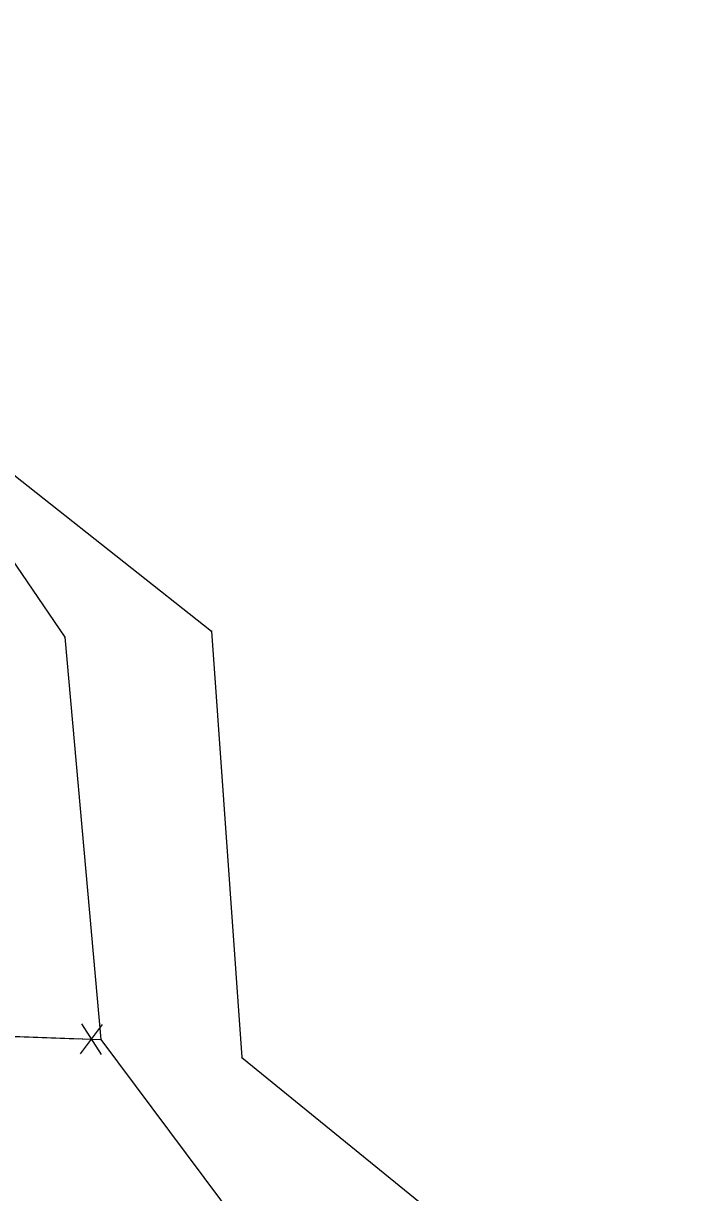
# Model space of a CAD drawing. Extents: x -99999 to 591807, y -99999 to 347168.
# Drawn here: x 589348.9 to 589441, y 343805.9 to 343966.1 of the extents above; entities that cross this region are included whole.
import ezdxf

# ---------------------------------------------------------------- set-up
doc = ezdxf.new("R2010")
doc.units = 0
for name, color, linetype in [('S_BREAKLINE', 7, 'Continuous'), ('S_FENCE', 7, 'Continuous'), ('S_GRD_PT_SYM', 7, 'Continuous'), ('S_MSC_PT_SYM', 7, 'Continuous')]:
    doc.layers.add(name, color=color, linetype=linetype)

msp = doc.modelspace()

# ---------------------------------------------------------------- linework, layer by layer
at = {"layer": 'S_BREAKLINE'}
for points in [[(589259.57, 344046.86), (589287.11, 344015.19), (589313.28, 343975.46), (589338.65, 343911.32), (589374.69, 343882.79), (589378.86, 343824.38), (589432.98, 343780.35), (589441.02, 343746.15)], [(589248.17, 344040.35), (589270.79, 344017.64), (589289.75, 343972.81), (589333.96, 343912.31), (589354.61, 343881.98), (589359.54, 343826.86), (589394.77, 343779.7), (589410.93, 343740.86)], [(589279.43, 343830.26), (589299.06, 343829.08), (589359.54, 343826.86)]]:
    msp.add_lwpolyline(points, dxfattribs=at)
at = {"layer": 'S_FENCE'}
for p, q in [((589299.06, 343829.08), (589359.54, 343826.86)), ((589356.75, 343824.91), (589359.77, 343828.9)), ((589356.9, 343829), (589359.62, 343824.81))]:
    msp.add_line(p, q, dxfattribs=at)
msp.add_lwpolyline([(589320.58, 343828.29), (589356.46, 343826.97)], dxfattribs=at)
at = {"layer": 'S_GRD_PT_SYM'}
for points in [[(589374.69, 343882.79), (589374.74, 343882.8), (589374.69, 343882.79), (589374.69, 343882.84), (589374.69, 343882.79), (589374.64, 343882.79), (589374.69, 343882.79), (589374.7, 343882.74)], [(589354.61, 343881.98), (589354.66, 343881.99), (589354.61, 343881.98), (589354.6, 343882.03), (589354.61, 343881.98), (589354.56, 343881.98), (589354.61, 343881.98), (589354.61, 343881.93)], [(589359.54, 343826.86), (589359.55, 343826.91), (589359.54, 343826.86), (589359.49, 343826.86), (589359.54, 343826.86), (589359.54, 343826.81), (589359.54, 343826.86), (589359.59, 343826.86)], [(589359.54, 343826.86), (589359.58, 343826.89), (589359.54, 343826.86), (589359.51, 343826.9), (589359.54, 343826.86), (589359.5, 343826.83), (589359.54, 343826.86), (589359.57, 343826.82)], [(589378.86, 343824.38), (589378.9, 343824.42), (589378.86, 343824.38), (589378.83, 343824.41), (589378.86, 343824.38), (589378.83, 343824.34), (589378.86, 343824.38), (589378.9, 343824.35)]]:
    msp.add_lwpolyline(points, close=True, dxfattribs=at)
at = {"layer": 'S_MSC_PT_SYM'}
msp.add_lwpolyline([(589359.54, 343826.86), (589359.54, 343826.91), (589359.54, 343826.86), (589359.49, 343826.86), (589359.54, 343826.86), (589359.54, 343826.81), (589359.54, 343826.86), (589359.59, 343826.86)], dxfattribs=at)

doc.saveas('drawing.dxf')
